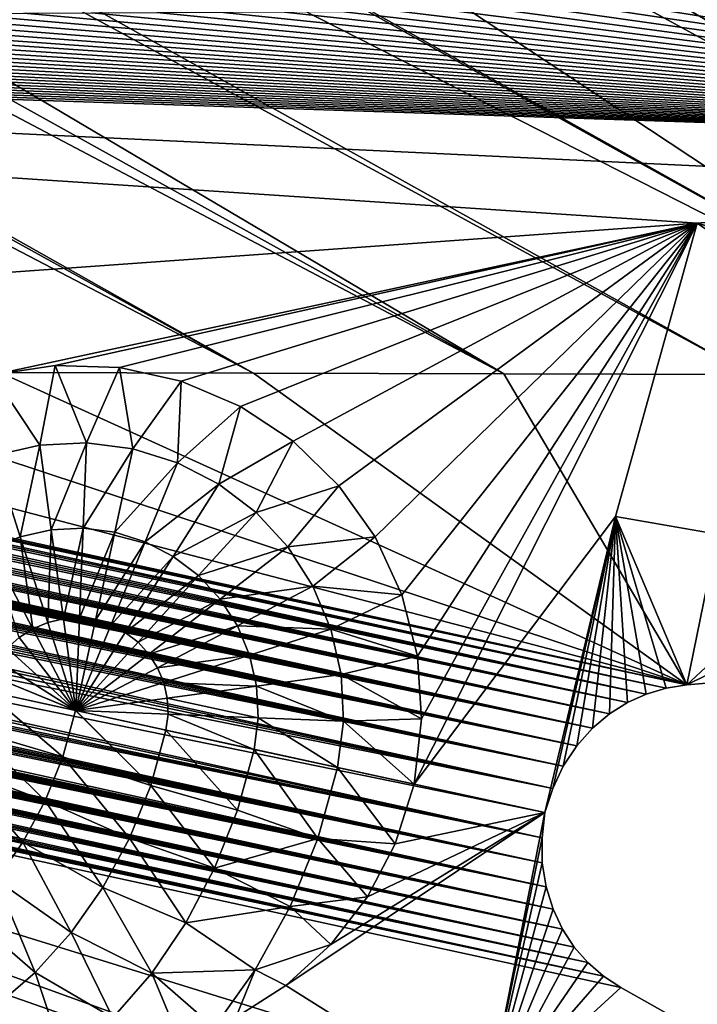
# Model space of a CAD drawing. Header units: millimetres. Extents: x -208 to -25, y 23 to 205.
# Tile 338 of 628: x -152.14 to -149.2, y 120.21 to 124.48. Entities that reach past the tile are written whole.
import ezdxf

# ---------------------------------------------------------------- set-up
doc = ezdxf.new("R2010")
doc.units = ezdxf.units.MM
doc.header["$LTSCALE"] = 65.185185
for name, color, linetype in [('120', 7, 'CONTINUOUS'), ('130', 7, 'CONTINUOUS'), ('133', 7, 'CONTINUOUS'), ('145', 7, 'CONTINUOUS'), ('191', 7, 'CONTINUOUS'), ('353', 7, 'CONTINUOUS'), ('375', 7, 'CONTINUOUS'), ('423', 7, 'CONTINUOUS'), ('432', 7, 'CONTINUOUS'), ('444', 7, 'CONTINUOUS'), ('480', 7, 'CONTINUOUS'), ('97', 7, 'CONTINUOUS')]:
    doc.layers.add(name, color=color, linetype=linetype)

msp = doc.modelspace()

# ---------------------------------------------------------------- linework, layer by layer
at = {"layer": '120', "linetype": 'Continuous'}
for points in [[(-152.2554, 122.9372, -168.76), (-151.9853, 122.9778, -168.76), (-152.0522, 122.6321, -168.9738), (-152.2554, 122.9372, -168.76)], [(-152.0522, 122.6321, -168.9738), (-151.9853, 122.9778, -168.76), (-151.85, 122.6416, -168.9738), (-152.0522, 122.6321, -168.9738)], [(-151.9853, 122.9778, -168.76), (-151.7064, 122.9686, -168.76), (-151.85, 122.6416, -168.9738), (-151.9853, 122.9778, -168.76)], [(-151.85, 122.6416, -168.9738), (-151.7064, 122.9686, -168.76), (-151.6492, 122.6159, -168.9739), (-151.85, 122.6416, -168.9738)], [(-151.7064, 122.9686, -168.76), (-151.4393, 122.9093, -168.76), (-151.6492, 122.6159, -168.9739), (-151.7064, 122.9686, -168.76)], [(-152.2498, 122.5877, -168.9737), (-152.2554, 122.9372, -168.76), (-152.0522, 122.6321, -168.9738), (-152.2498, 122.5877, -168.9737)], [(-151.6492, 122.6159, -168.9739), (-151.4393, 122.9093, -168.76), (-151.4559, 122.5557, -168.974), (-151.6492, 122.6159, -168.9739)], [(-151.4393, 122.9093, -168.76), (-151.1824, 122.7995, -168.76), (-151.4559, 122.5557, -168.974), (-151.4393, 122.9093, -168.76)], [(-151.4559, 122.5557, -168.974), (-151.1824, 122.7995, -168.76), (-151.2761, 122.4628, -168.974), (-151.4559, 122.5557, -168.974)], [(-151.1824, 122.7995, -168.76), (-150.9549, 122.6489, -168.76), (-151.2761, 122.4628, -168.974), (-151.1824, 122.7995, -168.76)], [(-152.0522, 122.6321, -168.9738), (-151.85, 122.6416, -168.9738), (-152.0025, 122.2655, -169.1314), (-152.0522, 122.6321, -168.9738)], [(-152.0025, 122.2655, -169.1314), (-151.85, 122.6416, -168.9738), (-151.8647, 122.2719, -169.1314), (-152.0025, 122.2655, -169.1314)], [(-151.85, 122.6416, -168.9738), (-151.6492, 122.6159, -168.9739), (-151.8647, 122.2719, -169.1314), (-151.85, 122.6416, -168.9738)], [(-151.2761, 122.4628, -168.974), (-150.9549, 122.6489, -168.76), (-151.1151, 122.3401, -168.9741), (-151.2761, 122.4628, -168.974)], [(-150.9549, 122.6489, -168.76), (-150.7569, 122.4562, -168.76), (-151.1151, 122.3401, -168.9741), (-150.9549, 122.6489, -168.76)], [(-152.2498, 122.5877, -168.9737), (-152.0522, 122.6321, -168.9738), (-152.1371, 122.2352, -169.1313), (-152.2498, 122.5877, -168.9737)], [(-152.1371, 122.2352, -169.1313), (-152.0522, 122.6321, -168.9738), (-152.0025, 122.2655, -169.1314), (-152.1371, 122.2352, -169.1313)], [(-151.8647, 122.2719, -169.1314), (-151.6492, 122.6159, -168.9739), (-151.7278, 122.2544, -169.1315), (-151.8647, 122.2719, -169.1314)], [(-151.6492, 122.6159, -168.9739), (-151.4559, 122.5557, -168.974), (-151.7278, 122.2544, -169.1315), (-151.6492, 122.6159, -168.9739)], [(-152.2645, 122.182, -169.1313), (-152.2498, 122.5877, -168.9737), (-152.1371, 122.2352, -169.1313), (-152.2645, 122.182, -169.1313)], [(-151.7278, 122.2544, -169.1315), (-151.4559, 122.5557, -168.974), (-151.5962, 122.2133, -169.1315), (-151.7278, 122.2544, -169.1315)], [(-151.4559, 122.5557, -168.974), (-151.2761, 122.4628, -168.974), (-151.5962, 122.2133, -169.1315), (-151.4559, 122.5557, -168.974)], [(-151.5962, 122.2133, -169.1315), (-151.2761, 122.4628, -168.974), (-151.4737, 122.15, -169.1315), (-151.5962, 122.2133, -169.1315)], [(-151.2761, 122.4628, -168.974), (-151.1151, 122.3401, -168.9741), (-151.4737, 122.15, -169.1315), (-151.2761, 122.4628, -168.974)], [(-151.1151, 122.3401, -168.9741), (-150.7569, 122.4562, -168.76), (-150.9779, 122.1914, -168.9741), (-151.1151, 122.3401, -168.9741)], [(-150.7569, 122.4562, -168.76), (-150.5992, 122.2345, -168.76), (-150.9779, 122.1914, -168.9741), (-150.7569, 122.4562, -168.76)], [(-151.4737, 122.15, -169.1315), (-151.1151, 122.3401, -168.9741), (-151.364, 122.0664, -169.1316), (-151.4737, 122.15, -169.1315)], [(-151.1151, 122.3401, -168.9741), (-150.9779, 122.1914, -168.9741), (-151.364, 122.0664, -169.1316), (-151.1151, 122.3401, -168.9741)], [(-152.0182, 121.8633, -169.2276), (-152.1371, 122.2352, -169.1313), (-152.0025, 122.2655, -169.1314), (-152.0182, 121.8633, -169.2276)], [(-151.95, 121.8786, -169.2276), (-152.0182, 121.8633, -169.2276), (-152.0025, 122.2655, -169.1314), (-151.95, 121.8786, -169.2276)], [(-151.95, 121.8786, -169.2276), (-152.0025, 122.2655, -169.1314), (-151.8647, 122.2719, -169.1314), (-151.95, 121.8786, -169.2276)], [(-151.8802, 121.8818, -169.2276), (-151.95, 121.8786, -169.2276), (-151.8647, 122.2719, -169.1314), (-151.8802, 121.8818, -169.2276)], [(-151.8802, 121.8818, -169.2276), (-151.8647, 122.2719, -169.1314), (-151.7278, 122.2544, -169.1315), (-151.8802, 121.8818, -169.2276)], [(-152.0828, 121.8364, -169.2276), (-152.2645, 122.182, -169.1313), (-152.1371, 122.2352, -169.1313), (-152.0828, 121.8364, -169.2276)], [(-152.0182, 121.8633, -169.2276), (-152.0828, 121.8364, -169.2276), (-152.1371, 122.2352, -169.1313), (-152.0182, 121.8633, -169.2276)], [(-151.8109, 121.8728, -169.2277), (-151.8802, 121.8818, -169.2276), (-151.7278, 122.2544, -169.1315), (-151.8109, 121.8728, -169.2277)], [(-151.8109, 121.8728, -169.2277), (-151.7278, 122.2544, -169.1315), (-151.5962, 122.2133, -169.1315), (-151.8109, 121.8728, -169.2277)], [(-150.9779, 122.1914, -168.9741), (-150.5992, 122.2345, -168.76), (-150.8686, 122.0211, -168.9742), (-150.9779, 122.1914, -168.9741)], [(-150.5992, 122.2345, -168.76), (-150.4832, 121.9831, -168.76), (-150.8686, 122.0211, -168.9742), (-150.5992, 122.2345, -168.76)], [(-152.0828, 121.8364, -169.2276), (-152.1418, 121.7987, -169.2275), (-152.2645, 122.182, -169.1313), (-152.0828, 121.8364, -169.2276)], [(-151.7442, 121.8519, -169.2277), (-151.8109, 121.8728, -169.2277), (-151.5962, 122.2133, -169.1315), (-151.7442, 121.8519, -169.2277)], [(-151.7442, 121.8519, -169.2277), (-151.5962, 122.2133, -169.1315), (-151.4737, 122.15, -169.1315), (-151.7442, 121.8519, -169.2277)], [(-151.364, 122.0664, -169.1316), (-150.9779, 122.1914, -168.9741), (-151.2706, 121.965, -169.1316), (-151.364, 122.0664, -169.1316)], [(-150.9779, 122.1914, -168.9741), (-150.8686, 122.0211, -168.9742), (-151.2706, 121.965, -169.1316), (-150.9779, 122.1914, -168.9741)], [(-151.6822, 121.8198, -169.2277), (-151.7442, 121.8519, -169.2277), (-151.4737, 122.15, -169.1315), (-151.6822, 121.8198, -169.2277)], [(-151.6822, 121.8198, -169.2277), (-151.4737, 122.15, -169.1315), (-151.364, 122.0664, -169.1316), (-151.6822, 121.8198, -169.2277)], [(-151.6267, 121.7774, -169.2277), (-151.6822, 121.8198, -169.2277), (-151.364, 122.0664, -169.1316), (-151.6267, 121.7774, -169.2277)], [(-151.6267, 121.7774, -169.2277), (-151.364, 122.0664, -169.1316), (-151.2706, 121.965, -169.1316), (-151.6267, 121.7774, -169.2277)], [(-151.2706, 121.965, -169.1316), (-150.8686, 122.0211, -168.9742), (-151.1962, 121.849, -169.1317), (-151.2706, 121.965, -169.1316)], [(-150.8686, 122.0211, -168.9742), (-150.7906, 121.8345, -168.9743), (-151.1962, 121.849, -169.1317), (-150.8686, 122.0211, -168.9742)], [(-150.8686, 122.0211, -168.9742), (-150.4832, 121.9831, -168.76), (-150.7906, 121.8345, -168.9743), (-150.8686, 122.0211, -168.9742)], [(-151.5794, 121.7261, -169.2277), (-151.6267, 121.7774, -169.2277), (-151.2706, 121.965, -169.1316), (-151.5794, 121.7261, -169.2277)], [(-151.5794, 121.7261, -169.2277), (-151.2706, 121.965, -169.1316), (-151.1962, 121.849, -169.1317), (-151.5794, 121.7261, -169.2277)], [(-150.4832, 121.9831, -168.76), (-150.4149, 121.7173, -168.76), (-150.7906, 121.8345, -168.9743), (-150.4832, 121.9831, -168.76)], [(-151.95, 121.8786, -169.2276), (-151.8961, 121.4811, -169.26), (-152.0182, 121.8633, -169.2276), (-151.95, 121.8786, -169.2276)], [(-151.8802, 121.8818, -169.2276), (-151.8961, 121.4811, -169.26), (-151.95, 121.8786, -169.2276), (-151.8802, 121.8818, -169.2276)], [(-151.8109, 121.8728, -169.2277), (-151.8961, 121.4811, -169.26), (-151.8802, 121.8818, -169.2276), (-151.8109, 121.8728, -169.2277)], [(-152.0828, 121.8364, -169.2276), (-151.8961, 121.4811, -169.26), (-152.1418, 121.7987, -169.2275), (-152.0828, 121.8364, -169.2276)], [(-152.0182, 121.8633, -169.2276), (-151.8961, 121.4811, -169.26), (-152.0828, 121.8364, -169.2276), (-152.0182, 121.8633, -169.2276)], [(-151.7442, 121.8519, -169.2277), (-151.8961, 121.4811, -169.26), (-151.8109, 121.8728, -169.2277), (-151.7442, 121.8519, -169.2277)], [(-151.6822, 121.8198, -169.2277), (-151.8961, 121.4811, -169.26), (-151.7442, 121.8519, -169.2277), (-151.6822, 121.8198, -169.2277)], [(-151.5418, 121.6673, -169.2278), (-151.5794, 121.7261, -169.2277), (-151.1962, 121.849, -169.1317), (-151.5418, 121.6673, -169.2278)], [(-151.5418, 121.6673, -169.2278), (-151.1962, 121.849, -169.1317), (-151.143, 121.7218, -169.1317), (-151.5418, 121.6673, -169.2278)], [(-151.1962, 121.849, -169.1317), (-150.7906, 121.8345, -168.9743), (-151.143, 121.7218, -169.1317), (-151.1962, 121.849, -169.1317)], [(-150.7906, 121.8345, -168.9743), (-150.7461, 121.6371, -168.9743), (-151.143, 121.7218, -169.1317), (-150.7906, 121.8345, -168.9743)], [(-150.7906, 121.8345, -168.9743), (-150.4149, 121.7173, -168.76), (-150.7461, 121.6371, -168.9743), (-150.7906, 121.8345, -168.9743)], [(-152.1418, 121.7987, -169.2275), (-151.8961, 121.4811, -169.26), (-152.1933, 121.7513, -169.2275), (-152.1418, 121.7987, -169.2275)], [(-151.6267, 121.7774, -169.2277), (-151.8961, 121.4811, -169.26), (-151.6822, 121.8198, -169.2277), (-151.6267, 121.7774, -169.2277)], [(-152.1933, 121.7513, -169.2275), (-151.8961, 121.4811, -169.26), (-152.2358, 121.6957, -169.2275), (-152.1933, 121.7513, -169.2275)], [(-151.5794, 121.7261, -169.2277), (-151.8961, 121.4811, -169.26), (-151.6267, 121.7774, -169.2277), (-151.5794, 121.7261, -169.2277)], [(-151.5418, 121.6673, -169.2278), (-151.8961, 121.4811, -169.26), (-151.5794, 121.7261, -169.2277), (-151.5418, 121.6673, -169.2278)], [(-151.515, 121.6029, -169.2278), (-151.5418, 121.6673, -169.2278), (-151.143, 121.7218, -169.1317), (-151.515, 121.6029, -169.2278)], [(-151.515, 121.6029, -169.2278), (-151.143, 121.7218, -169.1317), (-151.1128, 121.5874, -169.1318), (-151.515, 121.6029, -169.2278)], [(-151.143, 121.7218, -169.1317), (-150.7461, 121.6371, -168.9743), (-151.1128, 121.5874, -169.1318), (-151.143, 121.7218, -169.1317)], [(-150.4149, 121.7173, -168.76), (-150.3979, 121.4449, -168.76), (-150.7461, 121.6371, -168.9743), (-150.4149, 121.7173, -168.76)], [(-152.2358, 121.6957, -169.2275), (-151.8961, 121.4811, -169.26), (-152.268, 121.6335, -169.2275), (-152.2358, 121.6957, -169.2275)], [(-151.515, 121.6029, -169.2278), (-151.8961, 121.4811, -169.26), (-151.5418, 121.6673, -169.2278), (-151.515, 121.6029, -169.2278)], [(-152.2889, 121.5666, -169.2275), (-152.268, 121.6335, -169.2275), (-151.8973, 121.4814, -169.26), (-152.2889, 121.5666, -169.2275)], [(-152.268, 121.6335, -169.2275), (-151.8961, 121.4811, -169.26), (-151.8973, 121.4814, -169.26), (-152.268, 121.6335, -169.2275)], [(-150.7461, 121.6371, -168.9743), (-150.7366, 121.435, -168.9744), (-151.1128, 121.5874, -169.1318), (-150.7461, 121.6371, -168.9743)], [(-150.7461, 121.6371, -168.9743), (-150.3979, 121.4449, -168.76), (-150.7366, 121.435, -168.9744), (-150.7461, 121.6371, -168.9743)], [(-151.4998, 121.5349, -169.2278), (-151.8961, 121.4811, -169.26), (-151.515, 121.6029, -169.2278), (-151.4998, 121.5349, -169.2278)], [(-151.4998, 121.5349, -169.2278), (-151.515, 121.6029, -169.2278), (-151.1128, 121.5874, -169.1318), (-151.4998, 121.5349, -169.2278)], [(-151.4998, 121.5349, -169.2278), (-151.1128, 121.5874, -169.1318), (-151.1064, 121.4497, -169.1318), (-151.4998, 121.5349, -169.2278)], [(-151.1128, 121.5874, -169.1318), (-150.7366, 121.435, -168.9744), (-151.1064, 121.4497, -169.1318), (-151.1128, 121.5874, -169.1318)], [(-151.4966, 121.4652, -169.2278), (-151.8961, 121.4811, -169.26), (-151.4998, 121.5349, -169.2278), (-151.4966, 121.4652, -169.2278)], [(-151.4966, 121.4652, -169.2278), (-151.4998, 121.5349, -169.2278), (-151.1064, 121.4497, -169.1318), (-151.4966, 121.4652, -169.2278)], [(-151.5056, 121.3961, -169.2278), (-151.8961, 121.4811, -169.26), (-151.4966, 121.4652, -169.2278), (-151.5056, 121.3961, -169.2278)], [(-151.5056, 121.3961, -169.2278), (-151.4966, 121.4652, -169.2278), (-151.124, 121.3131, -169.1318), (-151.5056, 121.3961, -169.2278)], [(-151.124, 121.3131, -169.1318), (-151.4966, 121.4652, -169.2278), (-151.1064, 121.4497, -169.1318), (-151.124, 121.3131, -169.1318)], [(-150.7623, 121.2344, -168.9744), (-151.124, 121.3131, -169.1318), (-151.1064, 121.4497, -169.1318), (-150.7623, 121.2344, -168.9744)], [(-150.7366, 121.435, -168.9744), (-150.7623, 121.2344, -168.9744), (-151.1064, 121.4497, -169.1318), (-150.7366, 121.435, -168.9744)], [(-150.7366, 121.435, -168.9744), (-150.4304, 121.1622, -168.76), (-150.7623, 121.2344, -168.9744), (-150.7366, 121.435, -168.9744)], [(-150.3979, 121.4449, -168.76), (-150.4304, 121.1622, -168.76), (-150.7366, 121.435, -168.9744), (-150.3979, 121.4449, -168.76)]]:
    msp.add_3dface(points, dxfattribs=at)
at = {"layer": '130', "linetype": 'Continuous'}
for points in [[(-149.8636, 121.0389, -168.76), (-149.8758, 120.9296, -168.7416), (-150.1193, 119.744, -168.76), (-149.8636, 121.0389, -168.76)], [(-149.8758, 120.9296, -168.7416), (-149.8747, 120.8219, -168.7053), (-150.1193, 119.744, -168.76), (-149.8758, 120.9296, -168.7416)], [(-149.8747, 120.8219, -168.7053), (-149.8582, 120.7172, -168.6447), (-150.1193, 119.744, -168.76), (-149.8747, 120.8219, -168.7053)], [(-149.8582, 120.7172, -168.6447), (-149.8279, 120.6205, -168.5675), (-150.1193, 119.744, -168.76), (-149.8582, 120.7172, -168.6447)], [(-149.8279, 120.6205, -168.5675), (-149.7866, 120.5335, -168.4749), (-150.1193, 119.744, -168.76), (-149.8279, 120.6205, -168.5675)], [(-149.7866, 120.5335, -168.4749), (-149.7359, 120.4562, -168.3724), (-150.1193, 119.744, -168.76), (-149.7866, 120.5335, -168.4749)], [(-149.7359, 120.4562, -168.3724), (-149.6772, 120.3887, -168.2598), (-150.1193, 119.744, -168.76), (-149.7359, 120.4562, -168.3724)], [(-149.6772, 120.3887, -168.2598), (-149.6096, 120.3294, -168.1369), (-150.1193, 119.744, -168.76), (-149.6772, 120.3887, -168.2598)], [(-149.6096, 120.3294, -168.1369), (-149.5346, 120.28, -168.0037), (-150.1193, 119.744, -168.76), (-149.6096, 120.3294, -168.1369)], [(-149.5346, 120.28, -168.0037), (-147.2473, 118.9917, -164.0611), (-150.1193, 119.744, -168.76), (-149.5346, 120.28, -168.0037)]]:
    msp.add_3dface(points, dxfattribs=at)
at = {"layer": '133', "linetype": 'Continuous'}
for points in [[(-149.2032, 123.5943, -168.76), (-147.3239, 123.7529, -165.9852), (-143.8185, 122.0708, -159.8724), (-149.2032, 123.5943, -168.76)], [(-149.5581, 122.323, -168.76), (-149.2032, 123.5943, -168.76), (-146.6333, 121.814, -164.0611), (-149.5581, 122.323, -168.76)], [(-146.6333, 121.814, -164.0611), (-149.2032, 123.5943, -168.76), (-144.0898, 122.029, -160.266), (-146.6333, 121.814, -164.0611)], [(-144.0898, 122.029, -160.266), (-149.2032, 123.5943, -168.76), (-143.8185, 122.0708, -159.8724), (-144.0898, 122.029, -160.266)], [(-149.8293, 121.1433, -168.7417), (-149.8636, 121.0389, -168.76), (-149.5581, 122.323, -168.76), (-149.8293, 121.1433, -168.7417)], [(-149.7836, 121.2408, -168.7054), (-149.8293, 121.1433, -168.7417), (-149.5581, 122.323, -168.76), (-149.7836, 121.2408, -168.7054)], [(-149.7251, 121.3291, -168.6448), (-149.7836, 121.2408, -168.7054), (-149.5581, 122.323, -168.76), (-149.7251, 121.3291, -168.6448)], [(-149.6574, 121.4046, -168.5676), (-149.7251, 121.3291, -168.6448), (-149.5581, 122.323, -168.76), (-149.6574, 121.4046, -168.5676)], [(-149.5837, 121.4665, -168.4751), (-149.6574, 121.4046, -168.5676), (-149.5581, 122.323, -168.76), (-149.5837, 121.4665, -168.4751)], [(-149.5054, 121.5158, -168.3725), (-149.5837, 121.4665, -168.4751), (-149.5581, 122.323, -168.76), (-149.5054, 121.5158, -168.3725)], [(-149.249, 121.5925, -168.0037), (-149.3379, 121.5787, -168.1369), (-149.5581, 122.323, -168.76), (-149.249, 121.5925, -168.0037)], [(-149.249, 121.5925, -168.0037), (-149.5581, 122.323, -168.76), (-146.6333, 121.814, -164.0611), (-149.249, 121.5925, -168.0037)], [(-149.3379, 121.5787, -168.1369), (-149.424, 121.5528, -168.2598), (-149.5581, 122.323, -168.76), (-149.3379, 121.5787, -168.1369)], [(-149.424, 121.5528, -168.2598), (-149.5054, 121.5158, -168.3725), (-149.5581, 122.323, -168.76), (-149.424, 121.5528, -168.2598)]]:
    msp.add_3dface(points, dxfattribs=at)
at = {"layer": '145', "linetype": 'Continuous'}
for points in [[(-152.2889, 121.5666, -169.2275), (-151.9526, 121.2812, -169.2514), (-152.3377, 121.3946, -169.2192), (-152.2889, 121.5666, -169.2275)], [(-152.2889, 121.5666, -169.2275), (-151.8973, 121.4814, -169.26), (-151.9526, 121.2812, -169.2514), (-152.2889, 121.5666, -169.2275)], [(-151.8973, 121.4814, -169.26), (-151.5717, 121.1568, -169.2176), (-151.9526, 121.2812, -169.2514), (-151.8973, 121.4814, -169.26)], [(-151.8973, 121.4814, -169.26), (-151.8961, 121.4811, -169.26), (-151.5717, 121.1568, -169.2176), (-151.8973, 121.4814, -169.26)], [(-151.8961, 121.4811, -169.26), (-151.5056, 121.3961, -169.2278), (-151.5717, 121.1568, -169.2176), (-151.8961, 121.4811, -169.26)], [(-152.3377, 121.3946, -169.2192), (-152.0294, 121.0898, -169.2256), (-152.4068, 121.2314, -169.1945), (-152.3377, 121.3946, -169.2192)], [(-151.9526, 121.2812, -169.2514), (-152.0294, 121.0898, -169.2256), (-152.3377, 121.3946, -169.2192), (-151.9526, 121.2812, -169.2514)], [(-151.5056, 121.3961, -169.2278), (-151.196, 121.05, -169.121), (-151.5717, 121.1568, -169.2176), (-151.5056, 121.3961, -169.2278)], [(-151.5056, 121.3961, -169.2278), (-151.124, 121.3131, -169.1318), (-151.196, 121.05, -169.121), (-151.5056, 121.3961, -169.2278)], [(-151.9526, 121.2812, -169.2514), (-151.6633, 120.9279, -169.1869), (-152.0294, 121.0898, -169.2256), (-151.9526, 121.2812, -169.2514)], [(-151.5717, 121.1568, -169.2176), (-151.6633, 120.9279, -169.1869), (-151.9526, 121.2812, -169.2514), (-151.5717, 121.1568, -169.2176)], [(-151.124, 121.3131, -169.1318), (-150.8481, 120.926, -168.9608), (-151.196, 121.05, -169.121), (-151.124, 121.3131, -169.1318)], [(-151.124, 121.3131, -169.1318), (-150.7623, 121.2344, -168.9744), (-150.8481, 120.926, -168.9608), (-151.124, 121.3131, -169.1318)], [(-150.8481, 120.926, -168.9608), (-150.7623, 121.2344, -168.9744), (-150.513, 120.9042, -168.76), (-150.8481, 120.926, -168.9608)], [(-150.7623, 121.2344, -168.9744), (-150.4304, 121.1622, -168.76), (-150.513, 120.9042, -168.76), (-150.7623, 121.2344, -168.9744)], [(-152.4068, 121.2314, -169.1945), (-152.1262, 120.9109, -169.1832), (-152.4948, 121.0809, -169.154), (-152.4068, 121.2314, -169.1945)], [(-152.0294, 121.0898, -169.2256), (-152.1262, 120.9109, -169.1832), (-152.4068, 121.2314, -169.1945), (-152.0294, 121.0898, -169.2256)], [(-151.5717, 121.1568, -169.2176), (-151.2952, 120.7978, -169.0885), (-151.6633, 120.9279, -169.1869), (-151.5717, 121.1568, -169.2176)], [(-151.196, 121.05, -169.121), (-151.2952, 120.7978, -169.0885), (-151.5717, 121.1568, -169.2176), (-151.196, 121.05, -169.121)], [(-152.1262, 120.9109, -169.1832), (-152.2411, 120.7478, -169.125), (-152.4948, 121.0809, -169.154), (-152.1262, 120.9109, -169.1832)], [(-152.0294, 121.0898, -169.2256), (-151.7787, 120.7138, -169.1364), (-152.1262, 120.9109, -169.1832), (-152.0294, 121.0898, -169.2256)], [(-151.6633, 120.9279, -169.1869), (-151.7787, 120.7138, -169.1364), (-152.0294, 121.0898, -169.2256), (-151.6633, 120.9279, -169.1869)], [(-151.196, 121.05, -169.121), (-150.8481, 120.926, -168.9608), (-151.2952, 120.7978, -169.0885), (-151.196, 121.05, -169.121)], [(-152.1262, 120.9109, -169.1832), (-151.9158, 120.5185, -169.0671), (-152.2411, 120.7478, -169.125), (-152.1262, 120.9109, -169.1832)], [(-151.7787, 120.7138, -169.1364), (-151.9158, 120.5185, -169.0671), (-152.1262, 120.9109, -169.1832), (-151.7787, 120.7138, -169.1364)], [(-151.6633, 120.9279, -169.1869), (-151.4197, 120.5607, -169.0351), (-151.7787, 120.7138, -169.1364), (-151.6633, 120.9279, -169.1869)], [(-151.2952, 120.7978, -169.0885), (-151.4197, 120.5607, -169.0351), (-151.6633, 120.9279, -169.1869), (-151.2952, 120.7978, -169.0885)], [(-150.8481, 120.926, -168.9608), (-150.9676, 120.6316, -168.9201), (-151.2952, 120.7978, -169.0885), (-150.8481, 120.926, -168.9608)], [(-150.9676, 120.6316, -168.9201), (-150.8481, 120.926, -168.9608), (-150.6323, 120.6734, -168.76), (-150.9676, 120.6316, -168.9201)], [(-150.6323, 120.6734, -168.76), (-150.8481, 120.926, -168.9608), (-150.513, 120.9042, -168.76), (-150.6323, 120.6734, -168.76)], [(-151.2952, 120.7978, -169.0885), (-150.9676, 120.6316, -168.9201), (-151.4197, 120.5607, -169.0351), (-151.2952, 120.7978, -169.0885)], [(-152.2411, 120.7478, -169.125), (-152.0718, 120.3457, -168.9803), (-152.3719, 120.6037, -169.0521), (-152.2411, 120.7478, -169.125)], [(-151.9158, 120.5185, -169.0671), (-152.0718, 120.3457, -168.9803), (-152.2411, 120.7478, -169.125), (-151.9158, 120.5185, -169.0671)], [(-151.7787, 120.7138, -169.1364), (-151.5673, 120.3432, -168.9616), (-151.9158, 120.5185, -169.0671), (-151.7787, 120.7138, -169.1364)], [(-151.4197, 120.5607, -169.0351), (-151.5673, 120.3432, -168.9616), (-151.7787, 120.7138, -169.1364), (-151.4197, 120.5607, -169.0351)], [(-150.7908, 120.4677, -168.76), (-150.9676, 120.6316, -168.9201), (-150.6323, 120.6734, -168.76), (-150.7908, 120.4677, -168.76)], [(-152.0718, 120.3457, -168.9803), (-152.2439, 120.1988, -168.8777), (-152.3719, 120.6037, -169.0521), (-152.0718, 120.3457, -168.9803)], [(-150.9676, 120.6316, -168.9201), (-151.1186, 120.357, -168.8533), (-151.4197, 120.5607, -169.0351), (-150.9676, 120.6316, -168.9201)], [(-151.1186, 120.357, -168.8533), (-150.9676, 120.6316, -168.9201), (-150.7908, 120.4677, -168.76), (-151.1186, 120.357, -168.8533)], [(-151.4197, 120.5607, -169.0351), (-151.1186, 120.357, -168.8533), (-151.5673, 120.3432, -168.9616), (-151.4197, 120.5607, -169.0351)], [(-151.9158, 120.5185, -169.0671), (-151.7354, 120.1489, -168.8694), (-152.0718, 120.3457, -168.9803), (-151.9158, 120.5185, -169.0671)], [(-151.5673, 120.3432, -168.9616), (-151.7354, 120.1489, -168.8694), (-151.9158, 120.5185, -169.0671), (-151.5673, 120.3432, -168.9616)], [(-150.9855, 120.2897, -168.76), (-151.1186, 120.357, -168.8533), (-150.7908, 120.4677, -168.76), (-150.9855, 120.2897, -168.76)], [(-152.2439, 120.1988, -168.8777), (-152.0718, 120.3457, -168.9803), (-151.9517, 119.983, -168.76), (-152.2439, 120.1988, -168.8777)], [(-151.7354, 120.1489, -168.8694), (-151.9517, 119.983, -168.76), (-152.0718, 120.3457, -168.9803), (-151.7354, 120.1489, -168.8694)], [(-151.7354, 120.1489, -168.8694), (-151.5673, 120.3432, -168.9616), (-151.4454, 120.051, -168.76), (-151.7354, 120.1489, -168.8694)], [(-151.1186, 120.357, -168.8533), (-151.2963, 120.1069, -168.76), (-151.5673, 120.3432, -168.9616), (-151.1186, 120.357, -168.8533)], [(-151.5673, 120.3432, -168.9616), (-151.2963, 120.1069, -168.76), (-151.4454, 120.051, -168.76), (-151.5673, 120.3432, -168.9616)], [(-151.2963, 120.1069, -168.76), (-151.1186, 120.357, -168.8533), (-151.2029, 120.1512, -168.76), (-151.2963, 120.1069, -168.76)], [(-151.2029, 120.1512, -168.76), (-151.1186, 120.357, -168.8533), (-150.9855, 120.2897, -168.76), (-151.2029, 120.1512, -168.76)]]:
    msp.add_3dface(points, dxfattribs=at)
at = {"layer": '191', "linetype": 'Continuous'}
for points in [[(-149.8636, 121.0389, -168.76), (-156.328, 122.4454, 44.92), (-156.339, 122.3629, 44.8614), (-149.8636, 121.0389, -168.76)], [(-149.8758, 120.9296, -168.7416), (-156.339, 122.3629, 44.8614), (-156.3397, 122.3331, 44.8121), (-149.8758, 120.9296, -168.7416)], [(-149.8758, 120.9296, -168.7416), (-149.8636, 121.0389, -168.76), (-156.339, 122.3629, 44.8614), (-149.8758, 120.9296, -168.7416)], [(-149.8758, 120.9296, -168.7416), (-156.3397, 122.3331, 44.8121), (-156.3374, 122.2868, 44.7064), (-149.8758, 120.9296, -168.7416)], [(-149.8758, 120.9296, -168.7416), (-156.3374, 122.2868, 44.7064), (-156.3348, 122.2636, 44.6411), (-149.8758, 120.9296, -168.7416)], [(-149.8758, 120.9296, -168.7416), (-156.3348, 122.2636, 44.6411), (-156.3313, 122.2409, 44.5688), (-149.8758, 120.9296, -168.7416)], [(-149.8747, 120.8219, -168.7053), (-149.8758, 120.9296, -168.7416), (-156.3313, 122.2409, 44.5688), (-149.8747, 120.8219, -168.7053)], [(-149.8747, 120.8219, -168.7053), (-156.3313, 122.2409, 44.5688), (-156.3269, 122.2189, 44.4906), (-149.8747, 120.8219, -168.7053)], [(-149.8747, 120.8219, -168.7053), (-156.3269, 122.2189, 44.4906), (-156.3222, 122.199, 44.413), (-149.8747, 120.8219, -168.7053)], [(-149.8747, 120.8219, -168.7053), (-156.3222, 122.199, 44.413), (-156.3179, 122.1829, 44.3458), (-149.8747, 120.8219, -168.7053)], [(-149.8747, 120.8219, -168.7053), (-156.3179, 122.1829, 44.3458), (-156.3107, 122.1594, 44.2399), (-149.8747, 120.8219, -168.7053)], [(-149.8747, 120.8219, -168.7053), (-156.3107, 122.1594, 44.2399), (-156.3031, 122.1376, 44.1345), (-149.8747, 120.8219, -168.7053)], [(-149.8582, 120.7172, -168.6447), (-149.8747, 120.8219, -168.7053), (-156.3031, 122.1376, 44.1345), (-149.8582, 120.7172, -168.6447)], [(-149.8582, 120.7172, -168.6447), (-156.3031, 122.1376, 44.1345), (-156.2911, 122.1076, 43.977), (-149.8582, 120.7172, -168.6447)], [(-149.8582, 120.7172, -168.6447), (-156.2911, 122.1076, 43.977), (-156.2825, 122.0884, 43.8674), (-149.8582, 120.7172, -168.6447)], [(-149.8582, 120.7172, -168.6447), (-156.2825, 122.0884, 43.8674), (-156.2778, 122.0785, 43.8092), (-149.8582, 120.7172, -168.6447)], [(-149.8582, 120.7172, -168.6447), (-156.2778, 122.0785, 43.8092), (-156.2729, 122.0685, 43.7478), (-149.8582, 120.7172, -168.6447)], [(-149.8582, 120.7172, -168.6447), (-156.2729, 122.0685, 43.7478), (-156.2675, 122.0581, 43.6826), (-149.8582, 120.7172, -168.6447)], [(-149.8582, 120.7172, -168.6447), (-156.2675, 122.0581, 43.6826), (-156.2616, 122.0472, 43.6125), (-149.8582, 120.7172, -168.6447)], [(-149.8582, 120.7172, -168.6447), (-156.2616, 122.0472, 43.6125), (-156.2552, 122.0358, 43.5365), (-149.8582, 120.7172, -168.6447)], [(-149.8582, 120.7172, -168.6447), (-156.2552, 122.0358, 43.5365), (-156.2481, 122.0237, 43.4533), (-149.8582, 120.7172, -168.6447)], [(-149.8279, 120.6205, -168.5675), (-149.8582, 120.7172, -168.6447), (-156.2481, 122.0237, 43.4533), (-149.8279, 120.6205, -168.5675)], [(-149.8279, 120.6205, -168.5675), (-156.2481, 122.0237, 43.4533), (-156.2402, 122.0108, 43.3616), (-149.8279, 120.6205, -168.5675)], [(-149.8279, 120.6205, -168.5675), (-156.2402, 122.0108, 43.3616), (-156.2313, 121.9969, 43.2592), (-149.8279, 120.6205, -168.5675)], [(-149.8279, 120.6205, -168.5675), (-156.2313, 121.9969, 43.2592), (-156.2212, 121.9819, 43.145), (-149.8279, 120.6205, -168.5675)], [(-149.8279, 120.6205, -168.5675), (-156.2212, 121.9819, 43.145), (-156.2098, 121.9658, 43.0178), (-149.8279, 120.6205, -168.5675)], [(-149.8279, 120.6205, -168.5675), (-156.2098, 121.9658, 43.0178), (-156.197, 121.9487, 42.8767), (-149.8279, 120.6205, -168.5675)], [(-149.8279, 120.6205, -168.5675), (-156.197, 121.9487, 42.8767), (-156.1827, 121.9306, 42.7203), (-149.8279, 120.6205, -168.5675)], [(-149.7866, 120.5335, -168.4749), (-149.8279, 120.6205, -168.5675), (-156.1827, 121.9306, 42.7203), (-149.7866, 120.5335, -168.4749)], [(-149.7866, 120.5335, -168.4749), (-156.1827, 121.9306, 42.7203), (-156.1666, 121.9114, 42.5472), (-149.7866, 120.5335, -168.4749)], [(-149.7866, 120.5335, -168.4749), (-156.1666, 121.9114, 42.5472), (-156.1486, 121.8912, 42.3558), (-149.7866, 120.5335, -168.4749)], [(-149.7866, 120.5335, -168.4749), (-156.1486, 121.8912, 42.3558), (-156.1285, 121.87, 42.1442), (-149.7866, 120.5335, -168.4749)], [(-149.7866, 120.5335, -168.4749), (-156.1285, 121.87, 42.1442), (-156.106, 121.8478, 41.9103), (-149.7866, 120.5335, -168.4749)], [(-149.7359, 120.4562, -168.3724), (-149.7866, 120.5335, -168.4749), (-156.106, 121.8478, 41.9103), (-149.7359, 120.4562, -168.3724)], [(-149.7359, 120.4562, -168.3724), (-156.106, 121.8478, 41.9103), (-156.0808, 121.8246, 41.6519), (-149.7359, 120.4562, -168.3724)], [(-149.7359, 120.4562, -168.3724), (-156.0808, 121.8246, 41.6519), (-156.0527, 121.8006, 41.3673), (-149.7359, 120.4562, -168.3724)], [(-149.7359, 120.4562, -168.3724), (-156.0527, 121.8006, 41.3673), (-156.0215, 121.7758, 41.0537), (-149.7359, 120.4562, -168.3724)], [(-149.6772, 120.3887, -168.2598), (-149.7359, 120.4562, -168.3724), (-156.0215, 121.7758, 41.0537), (-149.6772, 120.3887, -168.2598)], [(-149.6772, 120.3887, -168.2598), (-156.0215, 121.7758, 41.0537), (-155.9862, 121.75, 40.7038), (-149.6772, 120.3887, -168.2598)], [(-149.6772, 120.3887, -168.2598), (-155.9862, 121.75, 40.7038), (-155.9488, 121.7249, 40.3373), (-149.6772, 120.3887, -168.2598)], [(-149.6772, 120.3887, -168.2598), (-155.9488, 121.7249, 40.3373), (-155.9152, 121.7042, 40.012), (-149.6772, 120.3887, -168.2598)], [(-149.6096, 120.3294, -168.1369), (-149.6772, 120.3887, -168.2598), (-155.9152, 121.7042, 40.012), (-149.6096, 120.3294, -168.1369)], [(-149.6096, 120.3294, -168.1369), (-155.9152, 121.7042, 40.012), (-155.8807, 121.6845, 39.6798), (-149.6096, 120.3294, -168.1369)], [(-149.6096, 120.3294, -168.1369), (-155.8807, 121.6845, 39.6798), (-155.8423, 121.6643, 39.3138), (-149.6096, 120.3294, -168.1369)], [(-149.6096, 120.3294, -168.1369), (-155.8423, 121.6643, 39.3138), (-155.7966, 121.6424, 38.8825), (-149.6096, 120.3294, -168.1369)], [(-149.5346, 120.28, -168.0037), (-149.6096, 120.3294, -168.1369), (-155.7966, 121.6424, 38.8825), (-149.5346, 120.28, -168.0037)]]:
    msp.add_3dface(points, dxfattribs=at)
at = {"layer": '353', "linetype": 'Continuous'}
for points in [[(-155.511, 122.955, 38.8826), (-149.249, 121.5925, -168.0037), (-154.4428, 122.952, 29.8217), (-155.511, 122.955, 38.8826)], [(-154.4428, 122.952, 29.8217), (-149.249, 121.5925, -168.0037), (-153.3465, 122.9491, 20.5332), (-154.4428, 122.952, 29.8217)], [(-153.3465, 122.9491, 20.5332), (-149.249, 121.5925, -168.0037), (-152.2245, 122.9463, 11.0378), (-153.3465, 122.9491, 20.5332)], [(-152.2245, 122.9463, 11.0378), (-149.249, 121.5925, -168.0037), (-151.1266, 122.9436, 1.7622), (-152.2245, 122.9463, 11.0378)], [(-151.1266, 122.9436, 1.7622), (-149.249, 121.5925, -168.0037), (-150.0415, 122.9411, -7.3848), (-151.1266, 122.9436, 1.7622)], [(-150.0415, 122.9411, -7.3848), (-149.249, 121.5925, -168.0037), (-148.9743, 122.9389, -16.3578), (-150.0415, 122.9411, -7.3848)], [(-148.9743, 122.9389, -16.3578), (-149.249, 121.5925, -168.0037), (-147.8024, 122.937, -26.1525), (-148.9743, 122.9389, -16.3578)], [(-147.8024, 122.937, -26.1525), (-149.249, 121.5925, -168.0037), (-146.5196, 122.9354, -36.8197), (-147.8024, 122.937, -26.1525)], [(-149.249, 121.5925, -168.0037), (-146.6333, 121.814, -164.0611), (-146.5196, 122.9354, -36.8197), (-149.249, 121.5925, -168.0037)]]:
    msp.add_3dface(points, dxfattribs=at)
at = {"layer": '375', "linetype": 'Continuous'}
for points in [[(-145.0231, 117.7393, -160.266), (-147.2473, 118.9917, -164.0611), (-155.7966, 121.6424, 38.8825), (-145.0231, 117.7393, -160.266)], [(-145.0231, 117.7393, -160.266), (-155.7966, 121.6424, 38.8825), (-154.5156, 121.0615, 26.9537), (-145.0231, 117.7393, -160.266)], [(-147.2473, 118.9917, -164.0611), (-149.5346, 120.28, -168.0037), (-155.7966, 121.6424, 38.8825), (-147.2473, 118.9917, -164.0611)], [(-145.0231, 117.7393, -160.266), (-154.5156, 121.0615, 26.9537), (-153.3141, 120.5165, 15.78), (-145.0231, 117.7393, -160.266)], [(-145.0231, 117.7393, -160.266), (-153.3141, 120.5165, 15.78), (-152.1917, 120.0072, 5.3583), (-145.0231, 117.7393, -160.266)]]:
    msp.add_3dface(points, dxfattribs=at)
at = {"layer": '423', "linetype": 'Continuous'}
for points in [[(-156.4484, 121.7843, -168.76), (-150.3246, 118.4401, -168.76), (-148.6811, 117.515, -165.9852), (-156.4484, 121.7843, -168.76)], [(-156.4484, 121.7843, -168.76), (-148.6811, 117.515, -165.9852), (-147.0715, 116.6092, -163.2928), (-156.4484, 121.7843, -168.76)], [(-156.4484, 121.7843, -168.76), (-147.0715, 116.6092, -163.2928), (-148.8963, 116.7398, -76.2031), (-156.4484, 121.7843, -168.76)], [(-156.4484, 121.7843, -168.76), (-148.8963, 116.7398, -76.2031), (-148.9501, 116.7662, -75.9055), (-156.4484, 121.7843, -168.76)], [(-156.4484, 121.7843, -168.76), (-148.9501, 116.7662, -75.9055), (-148.9951, 116.788, -75.6186), (-156.4484, 121.7843, -168.76)], [(-156.4484, 121.7843, -168.76), (-148.9951, 116.788, -75.6186), (-149.3044, 116.935, -73.418), (-156.4484, 121.7843, -168.76)], [(-156.4484, 121.7843, -168.76), (-149.3644, 116.9634, -72.9826), (-149.6367, 117.0921, -70.974), (-156.4484, 121.7843, -168.76)], [(-149.3644, 116.9634, -72.9826), (-156.4484, 121.7843, -168.76), (-149.3044, 116.935, -73.418), (-149.3644, 116.9634, -72.9826)], [(-156.4484, 121.7843, -168.76), (-149.6367, 117.0921, -70.974), (-149.9941, 117.2604, -68.2704), (-156.4484, 121.7843, -168.76)], [(-156.4484, 121.7843, -168.76), (-149.9941, 117.2604, -68.2704), (-150.3786, 117.4408, -65.2897), (-156.4484, 121.7843, -168.76)], [(-156.4484, 121.7843, -168.76), (-150.3786, 117.4408, -65.2897), (-150.7926, 117.6343, -62.0147), (-156.4484, 121.7843, -168.76)], [(-156.4484, 121.7843, -168.76), (-150.7926, 117.6343, -62.0147), (-151.2384, 117.842, -58.4278), (-156.4484, 121.7843, -168.76)], [(-156.4484, 121.7843, -168.76), (-151.2384, 117.842, -58.4278), (-151.7184, 118.0652, -54.5093), (-156.4484, 121.7843, -168.76)], [(-156.4484, 121.7843, -168.76), (-151.7184, 118.0652, -54.5093), (-152.2355, 118.3052, -50.2379), (-156.4484, 121.7843, -168.76)]]:
    msp.add_3dface(points, dxfattribs=at)
at = {"layer": '432', "linetype": 'Continuous'}
for points in [[(-149.2032, 123.5943, -168.76), (-152.2554, 122.9372, -168.76), (-156.1628, 123.0968, -168.76), (-149.2032, 123.5943, -168.76)], [(-151.9853, 122.9778, -168.76), (-152.2554, 122.9372, -168.76), (-149.2032, 123.5943, -168.76), (-151.9853, 122.9778, -168.76)], [(-151.7064, 122.9686, -168.76), (-151.9853, 122.9778, -168.76), (-149.2032, 123.5943, -168.76), (-151.7064, 122.9686, -168.76)], [(-151.4393, 122.9093, -168.76), (-151.7064, 122.9686, -168.76), (-149.2032, 123.5943, -168.76), (-151.4393, 122.9093, -168.76)], [(-151.1824, 122.7995, -168.76), (-151.4393, 122.9093, -168.76), (-149.2032, 123.5943, -168.76), (-151.1824, 122.7995, -168.76)], [(-150.9549, 122.6489, -168.76), (-151.1824, 122.7995, -168.76), (-149.2032, 123.5943, -168.76), (-150.9549, 122.6489, -168.76)], [(-150.7569, 122.4562, -168.76), (-150.9549, 122.6489, -168.76), (-149.2032, 123.5943, -168.76), (-150.7569, 122.4562, -168.76)], [(-150.5992, 122.2345, -168.76), (-150.7569, 122.4562, -168.76), (-149.2032, 123.5943, -168.76), (-150.5992, 122.2345, -168.76)], [(-150.4832, 121.9831, -168.76), (-150.5992, 122.2345, -168.76), (-149.2032, 123.5943, -168.76), (-150.4832, 121.9831, -168.76)], [(-150.4149, 121.7173, -168.76), (-150.4832, 121.9831, -168.76), (-149.2032, 123.5943, -168.76), (-150.4149, 121.7173, -168.76)], [(-150.4304, 121.1622, -168.76), (-150.3979, 121.4449, -168.76), (-149.2032, 123.5943, -168.76), (-150.4304, 121.1622, -168.76)], [(-150.4304, 121.1622, -168.76), (-149.2032, 123.5943, -168.76), (-149.5581, 122.323, -168.76), (-150.4304, 121.1622, -168.76)], [(-150.3979, 121.4449, -168.76), (-150.4149, 121.7173, -168.76), (-149.2032, 123.5943, -168.76), (-150.3979, 121.4449, -168.76)], [(-149.8636, 121.0389, -168.76), (-150.4304, 121.1622, -168.76), (-149.5581, 122.323, -168.76), (-149.8636, 121.0389, -168.76)], [(-150.3246, 118.4401, -168.76), (-156.4484, 121.7843, -168.76), (-152.4727, 120.098, -168.76), (-150.3246, 118.4401, -168.76)], [(-150.4304, 121.1622, -168.76), (-149.8636, 121.0389, -168.76), (-150.513, 120.9042, -168.76), (-150.4304, 121.1622, -168.76)], [(-149.8636, 121.0389, -168.76), (-150.1193, 119.744, -168.76), (-150.9855, 120.2897, -168.76), (-149.8636, 121.0389, -168.76)], [(-149.8636, 121.0389, -168.76), (-150.9855, 120.2897, -168.76), (-150.7908, 120.4677, -168.76), (-149.8636, 121.0389, -168.76)], [(-149.8636, 121.0389, -168.76), (-150.7908, 120.4677, -168.76), (-150.6323, 120.6734, -168.76), (-149.8636, 121.0389, -168.76)], [(-149.8636, 121.0389, -168.76), (-150.6323, 120.6734, -168.76), (-150.513, 120.9042, -168.76), (-149.8636, 121.0389, -168.76)], [(-150.1193, 119.744, -168.76), (-151.2029, 120.1512, -168.76), (-150.9855, 120.2897, -168.76), (-150.1193, 119.744, -168.76)]]:
    msp.add_3dface(points, dxfattribs=at)
at = {"layer": '444', "linetype": 'Continuous'}
for points in [[(-167.8716, 132.2011, 1.8888), (-171.3638, 133.5042, 11.0214), (-151.1266, 122.9436, 1.7622), (-167.8716, 132.2011, 1.8888)], [(-171.3638, 133.5042, 11.0214), (-152.2245, 122.9463, 11.0378), (-151.1266, 122.9436, 1.7622), (-171.3638, 133.5042, 11.0214)], [(-166.8828, 131.8324, -0.7046), (-167.8716, 132.2011, 1.8888), (-151.1266, 122.9436, 1.7622), (-166.8828, 131.8324, -0.7046)], [(-164.3066, 130.8717, -7.4675), (-166.8828, 131.8324, -0.7046), (-150.0415, 122.9411, -7.3848), (-164.3066, 130.8717, -7.4675)], [(-166.8828, 131.8324, -0.7046), (-151.1266, 122.9436, 1.7622), (-150.0415, 122.9411, -7.3848), (-166.8828, 131.8324, -0.7046)], [(-161.9587, 129.9965, -13.6497), (-164.3066, 130.8717, -7.4675), (-150.0415, 122.9411, -7.3848), (-161.9587, 129.9965, -13.6497)], [(-160.9309, 129.6134, -16.3605), (-161.9587, 129.9965, -13.6497), (-148.9743, 122.9389, -16.3578), (-160.9309, 129.6134, -16.3605)], [(-161.9587, 129.9965, -13.6497), (-150.0415, 122.9411, -7.3848), (-148.9743, 122.9389, -16.3578), (-161.9587, 129.9965, -13.6497)], [(-157.4618, 128.3188, -25.5151), (-160.9309, 129.6134, -16.3605), (-147.8024, 122.937, -26.1525), (-157.4618, 128.3188, -25.5151)], [(-160.9309, 129.6134, -16.3605), (-148.9743, 122.9389, -16.3578), (-147.8024, 122.937, -26.1525), (-160.9309, 129.6134, -16.3605)], [(-157.2946, 128.2564, -25.9589), (-157.4618, 128.3188, -25.5151), (-147.8024, 122.937, -26.1525), (-157.2946, 128.2564, -25.9589)], [(-153.9656, 127.0158, -34.8209), (-157.2946, 128.2564, -25.9589), (-147.8024, 122.937, -26.1525), (-153.9656, 127.0158, -34.8209)], [(-152.7535, 126.564, -38.0634), (-153.9656, 127.0158, -34.8209), (-146.5196, 122.9354, -36.8197), (-152.7535, 126.564, -38.0634)], [(-153.9656, 127.0158, -34.8209), (-147.8024, 122.937, -26.1525), (-146.5196, 122.9354, -36.8197), (-153.9656, 127.0158, -34.8209)], [(-150.6179, 125.7691, -43.8218), (-152.7535, 126.564, -38.0634), (-146.1218, 122.9575, -40.4934), (-150.6179, 125.7691, -43.8218)], [(-152.7535, 126.564, -38.0634), (-146.5196, 122.9354, -36.8197), (-146.1218, 122.9575, -40.4934), (-152.7535, 126.564, -38.0634)], [(-148.6368, 125.0275, -49.1491), (-150.6179, 125.7691, -43.8218), (-145.5164, 123.0811, -47.1448), (-148.6368, 125.0275, -49.1491)], [(-150.6179, 125.7691, -43.8218), (-146.1218, 122.9575, -40.4934), (-145.7882, 123.0128, -43.934), (-150.6179, 125.7691, -43.8218)], [(-150.6179, 125.7691, -43.8218), (-145.7882, 123.0128, -43.934), (-145.5164, 123.0811, -47.1448), (-150.6179, 125.7691, -43.8218)]]:
    msp.add_3dface(points, dxfattribs=at)
at = {"layer": '480', "linetype": 'Continuous'}
for points in [[(-145.4834, 123.908, -163.2928), (-149.582, 124.5194, -59.9211), (-149.3711, 124.5211, -61.4564), (-145.4834, 123.908, -163.2928)], [(-145.4834, 123.908, -163.2928), (-149.3711, 124.5211, -61.4564), (-149.167, 124.5228, -62.9318), (-145.4834, 123.908, -163.2928)], [(-145.4834, 123.908, -163.2928), (-161.8594, 124.4759, 35.4079), (-161.2441, 124.4773, 30.544), (-145.4834, 123.908, -163.2928)], [(-145.4834, 123.908, -163.2928), (-161.2441, 124.4773, 30.544), (-160.6484, 124.4787, 25.8389), (-145.4834, 123.908, -163.2928)], [(-145.4834, 123.908, -163.2928), (-160.6484, 124.4787, 25.8389), (-160.073, 124.4801, 21.2967), (-145.4834, 123.908, -163.2928)], [(-145.4834, 123.908, -163.2928), (-160.073, 124.4801, 21.2967), (-159.5166, 124.4815, 16.907), (-145.4834, 123.908, -163.2928)], [(-145.4834, 123.908, -163.2928), (-159.5166, 124.4815, 16.907), (-158.9779, 124.4828, 12.6599), (-145.4834, 123.908, -163.2928)], [(-145.4834, 123.908, -163.2928), (-158.9779, 124.4828, 12.6599), (-158.4574, 124.4842, 8.5601), (-145.4834, 123.908, -163.2928)], [(-145.4834, 123.908, -163.2928), (-158.4574, 124.4842, 8.5601), (-157.9538, 124.4855, 4.5966), (-145.4834, 123.908, -163.2928)], [(-145.4834, 123.908, -163.2928), (-157.9538, 124.4855, 4.5966), (-157.4665, 124.4868, 0.7652), (-145.4834, 123.908, -163.2928)], [(-145.4834, 123.908, -163.2928), (-157.4665, 124.4868, 0.7652), (-156.9958, 124.4881, -2.9326), (-145.4834, 123.908, -163.2928)], [(-145.4834, 123.908, -163.2928), (-156.9958, 124.4881, -2.9326), (-156.5401, 124.4894, -6.5081), (-145.4834, 123.908, -163.2928)], [(-145.4834, 123.908, -163.2928), (-156.5401, 124.4894, -6.5081), (-156.0997, 124.4907, -9.9596), (-145.4834, 123.908, -163.2928)], [(-145.4834, 123.908, -163.2928), (-156.0997, 124.4907, -9.9596), (-155.6741, 124.4919, -13.2912), (-145.4834, 123.908, -163.2928)], [(-145.4834, 123.908, -163.2928), (-155.6741, 124.4919, -13.2912), (-155.262, 124.4932, -16.5118), (-145.4834, 123.908, -163.2928)], [(-145.4834, 123.908, -163.2928), (-155.262, 124.4932, -16.5118), (-154.8641, 124.4945, -19.6179), (-145.4834, 123.908, -163.2928)], [(-145.4834, 123.908, -163.2928), (-154.8641, 124.4945, -19.6179), (-154.4793, 124.4958, -22.6164), (-145.4834, 123.908, -163.2928)], [(-145.4834, 123.908, -163.2928), (-154.4793, 124.4958, -22.6164), (-154.107, 124.497, -25.5116), (-145.4834, 123.908, -163.2928)], [(-145.4834, 123.908, -163.2928), (-154.107, 124.497, -25.5116), (-153.7477, 124.4983, -28.3015), (-145.4834, 123.908, -163.2928)], [(-145.4834, 123.908, -163.2928), (-153.7477, 124.4983, -28.3015), (-153.4001, 124.4996, -30.9949), (-145.4834, 123.908, -163.2928)], [(-145.4834, 123.908, -163.2928), (-153.4001, 124.4996, -30.9949), (-153.0641, 124.5009, -33.5919), (-145.4834, 123.908, -163.2928)], [(-145.4834, 123.908, -163.2928), (-153.0641, 124.5009, -33.5919), (-152.7396, 124.5022, -36.0942), (-145.4834, 123.908, -163.2928)], [(-145.4834, 123.908, -163.2928), (-152.7396, 124.5022, -36.0942), (-152.4255, 124.5035, -38.5104), (-145.4834, 123.908, -163.2928)], [(-145.4834, 123.908, -163.2928), (-152.4255, 124.5035, -38.5104), (-152.1221, 124.5048, -40.8375), (-145.4834, 123.908, -163.2928)], [(-145.4834, 123.908, -163.2928), (-152.1221, 124.5048, -40.8375), (-151.8287, 124.5062, -43.0809), (-145.4834, 123.908, -163.2928)], [(-145.4834, 123.908, -163.2928), (-151.8287, 124.5062, -43.0809), (-151.5446, 124.5075, -45.2457), (-145.4834, 123.908, -163.2928)], [(-145.4834, 123.908, -163.2928), (-151.5446, 124.5075, -45.2457), (-151.2702, 124.5089, -47.3295), (-145.4834, 123.908, -163.2928)], [(-145.4834, 123.908, -163.2928), (-151.2702, 124.5089, -47.3295), (-151.0046, 124.5103, -49.3387), (-145.4834, 123.908, -163.2928)], [(-145.4834, 123.908, -163.2928), (-151.0046, 124.5103, -49.3387), (-150.7475, 124.5118, -51.2749), (-145.4834, 123.908, -163.2928)], [(-145.4834, 123.908, -163.2928), (-150.7475, 124.5118, -51.2749), (-150.499, 124.5132, -53.1379), (-145.4834, 123.908, -163.2928)], [(-145.4834, 123.908, -163.2928), (-150.499, 124.5132, -53.1379), (-150.2582, 124.5147, -54.9336), (-145.4834, 123.908, -163.2928)], [(-145.4834, 123.908, -163.2928), (-150.2582, 124.5147, -54.9336), (-150.0254, 124.5163, -56.6609), (-145.4834, 123.908, -163.2928)], [(-145.4834, 123.908, -163.2928), (-150.0254, 124.5163, -56.6609), (-149.8002, 124.5178, -58.322), (-145.4834, 123.908, -163.2928)], [(-145.4834, 123.908, -163.2928), (-149.8002, 124.5178, -58.322), (-149.582, 124.5194, -59.9211), (-145.4834, 123.908, -163.2928)], [(-145.4834, 123.908, -163.2928), (-162.4945, 124.4744, 40.43), (-161.8594, 124.4759, 35.4079), (-145.4834, 123.908, -163.2928)], [(-145.4834, 123.908, -163.2928), (-147.3239, 123.7529, -165.9852), (-162.4945, 124.4744, 40.43), (-145.4834, 123.908, -163.2928)], [(-147.3239, 123.7529, -165.9852), (-149.2032, 123.5943, -168.76), (-162.4945, 124.4744, 40.43), (-147.3239, 123.7529, -165.9852)], [(-162.4945, 124.4744, 40.43), (-149.2032, 123.5943, -168.76), (-156.1628, 123.0968, -168.76), (-162.4945, 124.4744, 40.43)]]:
    msp.add_3dface(points, dxfattribs=at)
at = {"layer": '97', "linetype": 'Continuous'}
for points in [[(-155.6668, 122.9455, 40.197), (-155.7196, 122.9374, 40.6336), (-149.3379, 121.5787, -168.1369), (-155.6668, 122.9455, 40.197)], [(-155.6178, 122.9507, 39.7876), (-155.6668, 122.9455, 40.197), (-149.3379, 121.5787, -168.1369), (-155.6178, 122.9507, 39.7876)], [(-155.5693, 122.9538, 39.3786), (-155.6178, 122.9507, 39.7876), (-149.249, 121.5925, -168.0037), (-155.5693, 122.9538, 39.3786)], [(-149.249, 121.5925, -168.0037), (-155.6178, 122.9507, 39.7876), (-149.3379, 121.5787, -168.1369), (-149.249, 121.5925, -168.0037)], [(-155.511, 122.955, 38.8826), (-155.5693, 122.9538, 39.3786), (-149.249, 121.5925, -168.0037), (-155.511, 122.955, 38.8826)], [(-155.8628, 122.9017, 41.7918), (-155.9012, 122.8882, 42.0951), (-149.5054, 121.5158, -168.3725), (-155.8628, 122.9017, 41.7918)], [(-155.8201, 122.9147, 41.4509), (-155.8628, 122.9017, 41.7918), (-149.424, 121.5528, -168.2598), (-155.8201, 122.9147, 41.4509)], [(-149.424, 121.5528, -168.2598), (-155.8628, 122.9017, 41.7918), (-149.5054, 121.5158, -168.3725), (-149.424, 121.5528, -168.2598)], [(-155.7728, 122.9267, 41.0685), (-155.8201, 122.9147, 41.4509), (-149.424, 121.5528, -168.2598), (-155.7728, 122.9267, 41.0685)], [(-155.7196, 122.9374, 40.6336), (-155.7728, 122.9267, 41.0685), (-149.424, 121.5528, -168.2598), (-155.7196, 122.9374, 40.6336)], [(-149.3379, 121.5787, -168.1369), (-155.7196, 122.9374, 40.6336), (-149.424, 121.5528, -168.2598), (-149.3379, 121.5787, -168.1369)], [(-155.9665, 122.8607, 42.6029), (-155.9942, 122.8471, 42.8141), (-149.5837, 121.4665, -168.4751), (-155.9665, 122.8607, 42.6029)], [(-155.9356, 122.8745, 42.3643), (-155.9665, 122.8607, 42.6029), (-149.5054, 121.5158, -168.3725), (-155.9356, 122.8745, 42.3643)], [(-149.5054, 121.5158, -168.3725), (-155.9665, 122.8607, 42.6029), (-149.5837, 121.4665, -168.4751), (-149.5054, 121.5158, -168.3725)], [(-155.9012, 122.8882, 42.0951), (-155.9356, 122.8745, 42.3643), (-149.5054, 121.5158, -168.3725), (-155.9012, 122.8882, 42.0951)], [(-156.041, 122.821, 43.1659), (-156.0608, 122.8087, 43.3116), (-149.5837, 121.4665, -168.4751), (-156.041, 122.821, 43.1659)], [(-156.0189, 122.8338, 43.0009), (-156.041, 122.821, 43.1659), (-149.5837, 121.4665, -168.4751), (-156.0189, 122.8338, 43.0009)], [(-155.9942, 122.8471, 42.8141), (-156.0189, 122.8338, 43.0009), (-149.5837, 121.4665, -168.4751), (-155.9942, 122.8471, 42.8141)], [(-156.1077, 122.7759, 43.6517), (-156.1199, 122.7664, 43.7385), (-149.6574, 121.4046, -168.5676), (-156.1077, 122.7759, 43.6517)], [(-156.0939, 122.7861, 43.5528), (-156.1077, 122.7759, 43.6517), (-149.6574, 121.4046, -168.5676), (-156.0939, 122.7861, 43.5528)], [(-156.0784, 122.797, 43.44), (-156.0939, 122.7861, 43.5528), (-149.6574, 121.4046, -168.5676), (-156.0784, 122.797, 43.44)], [(-156.0608, 122.8087, 43.3116), (-156.0784, 122.797, 43.44), (-149.6574, 121.4046, -168.5676), (-156.0608, 122.8087, 43.3116)], [(-149.5837, 121.4665, -168.4751), (-156.0608, 122.8087, 43.3116), (-149.6574, 121.4046, -168.5676), (-149.5837, 121.4665, -168.4751)], [(-156.1576, 122.7341, 44.0008), (-156.1726, 122.7199, 44.102), (-149.7251, 121.3291, -168.6448), (-156.1576, 122.7341, 44.0008)], [(-156.1494, 122.7416, 43.9446), (-156.1576, 122.7341, 44.0008), (-149.6574, 121.4046, -168.5676), (-156.1494, 122.7416, 43.9446)], [(-149.6574, 121.4046, -168.5676), (-156.1576, 122.7341, 44.0008), (-149.7251, 121.3291, -168.6448), (-149.6574, 121.4046, -168.5676)], [(-156.1405, 122.7494, 43.883), (-156.1494, 122.7416, 43.9446), (-149.6574, 121.4046, -168.5676), (-156.1405, 122.7494, 43.883)], [(-156.1307, 122.7576, 43.8149), (-156.1405, 122.7494, 43.883), (-149.6574, 121.4046, -168.5676), (-156.1307, 122.7576, 43.8149)], [(-156.1199, 122.7664, 43.7385), (-156.1307, 122.7576, 43.8149), (-149.6574, 121.4046, -168.5676), (-156.1199, 122.7664, 43.7385)], [(-156.2, 122.6911, 44.2834), (-156.2144, 122.6745, 44.3751), (-149.7251, 121.3291, -168.6448), (-156.2, 122.6911, 44.2834)], [(-156.1864, 122.7058, 44.1942), (-156.2, 122.6911, 44.2834), (-149.7251, 121.3291, -168.6448), (-156.1864, 122.7058, 44.1942)], [(-156.1726, 122.7199, 44.102), (-156.1864, 122.7058, 44.1942), (-149.7251, 121.3291, -168.6448), (-156.1726, 122.7199, 44.102)], [(-156.2306, 122.654, 44.4758), (-156.2445, 122.6349, 44.5589), (-149.7836, 121.2408, -168.7054), (-156.2306, 122.654, 44.4758)], [(-156.2144, 122.6745, 44.3751), (-156.2306, 122.654, 44.4758), (-149.7251, 121.3291, -168.6448), (-156.2144, 122.6745, 44.3751)], [(-149.7251, 121.3291, -168.6448), (-156.2306, 122.654, 44.4758), (-149.7836, 121.2408, -168.7054), (-149.7251, 121.3291, -168.6448)], [(-156.259, 122.6131, 44.6418), (-156.2731, 122.5893, 44.7188), (-149.7836, 121.2408, -168.7054), (-156.259, 122.6131, 44.6418)], [(-156.2445, 122.6349, 44.5589), (-156.259, 122.6131, 44.6418), (-149.7836, 121.2408, -168.7054), (-156.2445, 122.6349, 44.5589)], [(-156.2863, 122.5644, 44.7856), (-156.2996, 122.5352, 44.8446), (-149.8293, 121.1433, -168.7417), (-156.2863, 122.5644, 44.7856)], [(-156.2731, 122.5893, 44.7188), (-156.2863, 122.5644, 44.7856), (-149.7836, 121.2408, -168.7054), (-156.2731, 122.5893, 44.7188)], [(-149.7836, 121.2408, -168.7054), (-156.2863, 122.5644, 44.7856), (-149.8293, 121.1433, -168.7417), (-149.7836, 121.2408, -168.7054)], [(-156.2996, 122.5352, 44.8446), (-156.314, 122.4964, 44.895), (-149.8293, 121.1433, -168.7417), (-156.2996, 122.5352, 44.8446)], [(-156.314, 122.4964, 44.895), (-156.328, 122.4454, 44.92), (-149.8293, 121.1433, -168.7417), (-156.314, 122.4964, 44.895)], [(-149.8293, 121.1433, -168.7417), (-156.328, 122.4454, 44.92), (-149.8636, 121.0389, -168.76), (-149.8293, 121.1433, -168.7417)]]:
    msp.add_3dface(points, dxfattribs=at)

doc.saveas('drawing.dxf')
